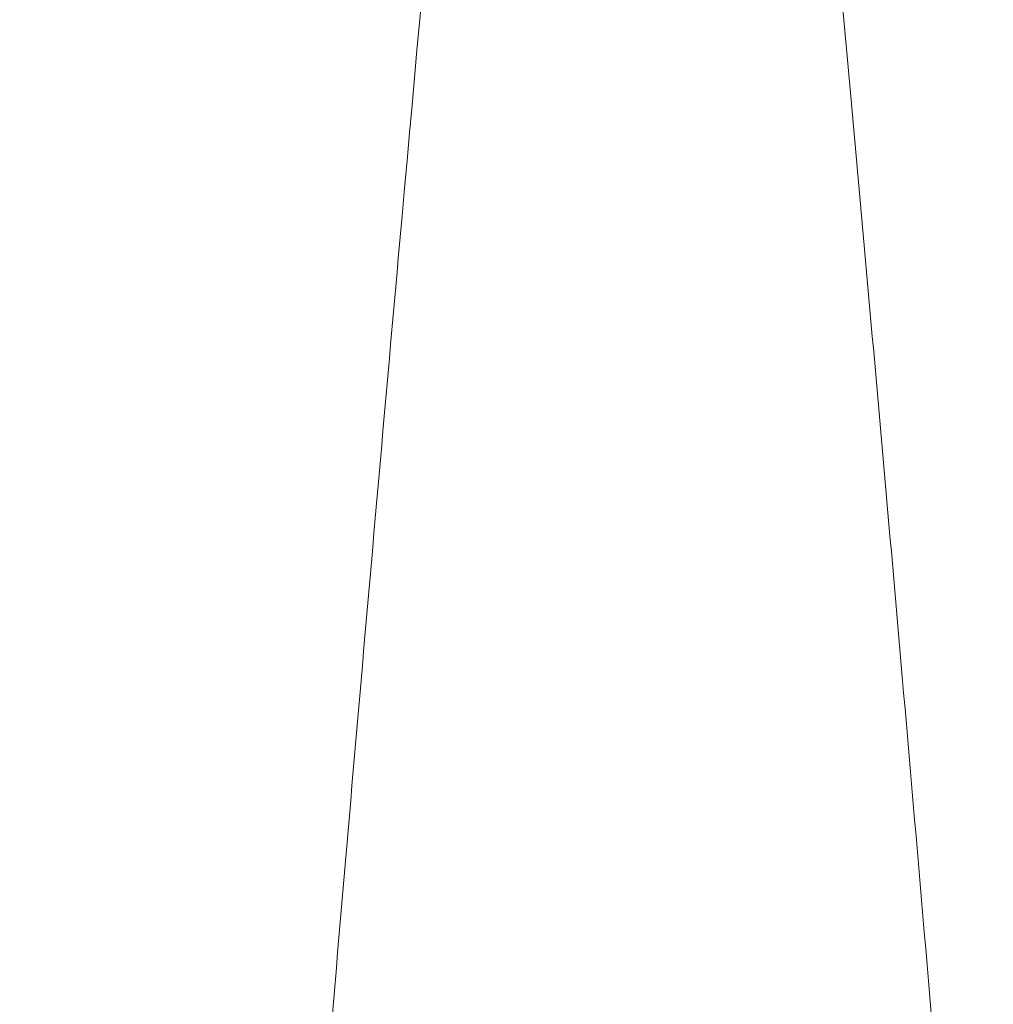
# Model space of a CAD drawing. Header units: inches. Extents: x 1 to 109, y 1 to 85.
# Tile 758 of 1056: x 88.4443 to 88.44741, y 24.49816 to 24.5013. Entities that reach past the tile are written whole.
import ezdxf

# ---------------------------------------------------------------- set-up
doc = ezdxf.new("R2010")
doc.units = ezdxf.units.IN
doc.header["$MEASUREMENT"] = 0

msp = doc.modelspace()

# ---------------------------------------------------------------- linework, layer by layer
at = {"color": 7, "linetype": 'Continuous', "lineweight": 15, "ltscale": 5}
for points, knots in [([(88.451134, 24.4341884), (88.4510445, 24.4360523), (88.4508639, 24.4398112), (88.4505784, 24.4454627), (88.4502812, 24.451134), (88.4499733, 24.4567788), (88.4496572, 24.4623489), (88.4493415, 24.4676916), (88.449029, 24.4727715), (88.4487222, 24.4775614), (88.4484171, 24.4821258), (88.4481162, 24.486433), (88.4478155, 24.4905357), (88.4475177, 24.4943903), (88.4472256, 24.497955), (88.4469457, 24.501144), (88.4466804, 24.5039782), (88.4464026, 24.5064731), (88.4461178, 24.5085857), (88.4458276, 24.510314), (88.4455344, 24.5116582), (88.4452346, 24.5126327), (88.4449302, 24.5132232), (88.4446174, 24.513425), (88.4442984, 24.5132068), (88.443976, 24.512543), (88.4436589, 24.5114491), (88.4433497, 24.5099428), (88.4430508, 24.5080482), (88.4427691, 24.5058364), (88.4425059, 24.5033537), (88.4422545, 24.5006182), (88.4419887, 24.4975625), (88.4417124, 24.4941712), (88.4414199, 24.4903796), (88.4411129, 24.486184), (88.4407932, 24.4815898), (88.4404693, 24.4767104), (88.4401438, 24.4715845), (88.4398195, 24.4662549), (88.439505, 24.4608713), (88.4392028, 24.4554893), (88.4389142, 24.4501583), (88.4386356, 24.4448109), (88.4383675, 24.4394859), (88.4381975, 24.435945), (88.4381132, 24.4341884)], [0, 0, 0, 0, 0.0224789, 0.0453313, 0.0685062, 0.0919475, 0.1155952, 0.1393856, 0.1618887, 0.1844038, 0.2068744, 0.2292447, 0.2514602, 0.2747945, 0.2978377, 0.320536, 0.3429176, 0.3655625, 0.3885596, 0.4105181, 0.432694, 0.4550359, 0.4774899, 0.5000003, 0.523873, 0.5476785, 0.5713505, 0.5948251, 0.6180416, 0.6409433, 0.662202, 0.6833271, 0.7047784, 0.7265313, 0.74854, 0.7721069, 0.7958441, 0.8196866, 0.8435676, 0.8674198, 0.891176, 0.9134288, 0.9354857, 0.9572967, 0.9788157, 1, 1, 1, 1]), ([(88.4543892, 24.4341884), (88.4542997, 24.4360523), (88.4541191, 24.4398112), (88.4538336, 24.4454627), (88.4535364, 24.451134), (88.4532285, 24.4567788), (88.4529124, 24.4623489), (88.4525967, 24.4676916), (88.4522842, 24.4727715), (88.4519774, 24.4775614), (88.4516723, 24.4821258), (88.4513714, 24.486433), (88.4510707, 24.4905357), (88.4507729, 24.4943903), (88.4504808, 24.497955), (88.4502009, 24.501144), (88.4499356, 24.5039782), (88.4496578, 24.5064731), (88.449373, 24.5085857), (88.4490828, 24.510314), (88.4487896, 24.5116582), (88.4484898, 24.5126327), (88.4481854, 24.5132232), (88.4478726, 24.513425), (88.4475536, 24.5132068), (88.4472312, 24.512543), (88.4469141, 24.5114491), (88.4466049, 24.5099428), (88.446306, 24.5080482), (88.4460243, 24.5058364), (88.4457611, 24.5033537), (88.4455097, 24.5006182), (88.445244, 24.4975625), (88.4449676, 24.4941712), (88.4446751, 24.4903796), (88.4443681, 24.486184), (88.4440485, 24.4815898), (88.4437245, 24.4767104), (88.443399, 24.4715845), (88.4430747, 24.4662549), (88.4427602, 24.4608713), (88.442458, 24.4554893), (88.4421695, 24.4501583), (88.4418908, 24.4448109), (88.4416227, 24.4394859), (88.4414527, 24.435945), (88.4413684, 24.4341884)], [0, 0, 0, 0, 0.022479, 0.045331, 0.068506, 0.091948, 0.115595, 0.139386, 0.161889, 0.184404, 0.206874, 0.229245, 0.25146, 0.274794, 0.297838, 0.320536, 0.342918, 0.365562, 0.38856, 0.410518, 0.432694, 0.455036, 0.47749, 0.5, 0.523873, 0.547679, 0.571351, 0.594825, 0.618042, 0.640943, 0.662202, 0.683327, 0.704778, 0.726531, 0.74854, 0.772107, 0.795844, 0.819687, 0.843568, 0.86742, 0.891176, 0.913429, 0.935486, 0.957297, 0.978816, 1, 1, 1, 1])]:
    msp.add_open_spline(points, degree=3, knots=knots, dxfattribs=at)

doc.saveas('drawing.dxf')
